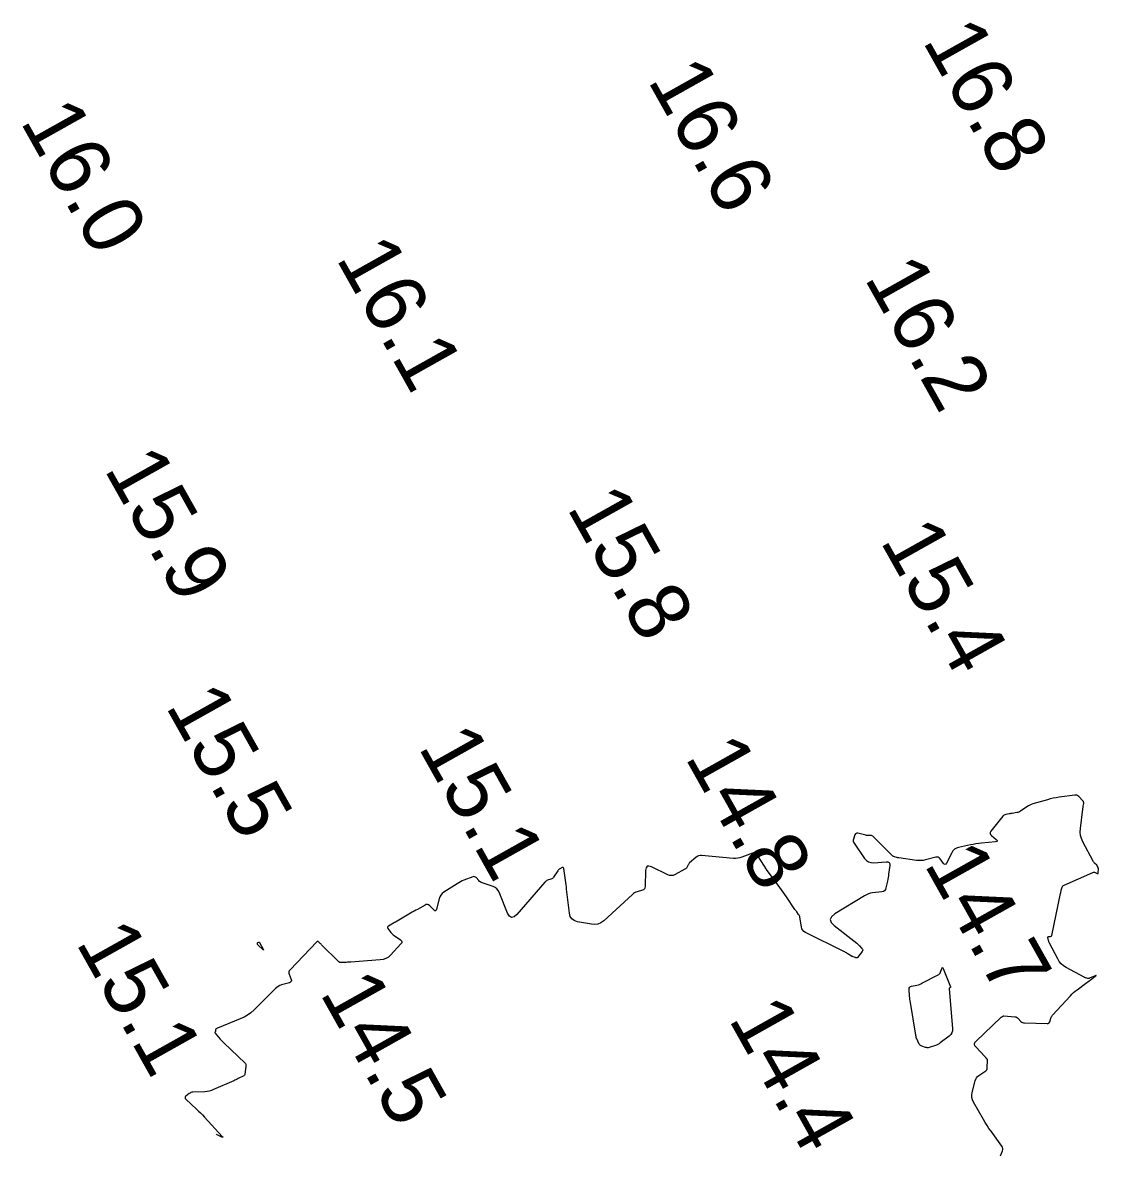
# Model space of a CAD drawing. Extents: x 1023796 to 1112670, y 656573 to 837340.
# Drawn here: x 1108509.5 to 1108597.9, y 682907.4 to 683000.5 of the extents above; entities that cross this region are included whole.
import ezdxf

# ---------------------------------------------------------------- set-up
doc = ezdxf.new("R2010")
doc.units = 0
doc.layers.add('V-CHAN-CONT-15FT', color=7, linetype='Continuous')
doc.layers.add('V-TOPO-SOUN', color=7, linetype='Continuous')

msp = doc.modelspace()

# ---------------------------------------------------------------- linework, layer by layer
at = {"layer": 'V-CHAN-CONT-15FT'}
msp.add_lwpolyline([(1108589.884, 682907.355), (1108590.052, 682907.765), (1108590.081, 682907.866), (1108590.083, 682907.963), (1108590.058, 682908.058), (1108590.005, 682908.149), (1108589.106, 682909.372), (1108588.938, 682909.607), (1108588.776, 682909.848), (1108588.622, 682910.093), (1108588.474, 682910.342), (1108587.661, 682911.761), (1108587.575, 682911.951), (1108587.528, 682912.145), (1108587.521, 682912.345), (1108587.555, 682912.551), (1108587.807, 682913.534), (1108587.851, 682913.66), (1108587.915, 682913.771), (1108588, 682913.868), (1108588.105, 682913.95), (1108588.609, 682914.28), (1108588.69, 682914.346), (1108588.749, 682914.425), (1108588.786, 682914.516), (1108588.8, 682914.62), (1108588.819, 682915.204), (1108588.817, 682915.24), (1108588.808, 682915.274), (1108588.793, 682915.306), (1108588.771, 682915.335), (1108588.669, 682915.445), (1108588.644, 682915.473), (1108588.618, 682915.5), (1108588.592, 682915.528), (1108588.566, 682915.555), (1108587.871, 682916.28), (1108587.778, 682916.409), (1108587.749, 682916.537), (1108587.783, 682916.663), (1108587.882, 682916.788), (1108589.92, 682918.737), (1108589.937, 682918.753), (1108589.955, 682918.767), (1108589.973, 682918.78), (1108589.993, 682918.792), (1108590.071, 682918.838), (1108590.091, 682918.848), (1108590.112, 682918.855), (1108590.134, 682918.858), (1108590.156, 682918.858), (1108591.059, 682918.791), (1108591.139, 682918.778), (1108591.213, 682918.751), (1108591.28, 682918.71), (1108591.34, 682918.655), (1108591.568, 682918.407), (1108591.628, 682918.352), (1108591.695, 682918.312), (1108591.769, 682918.287), (1108591.85, 682918.277), (1108593.73, 682918.222), (1108593.8, 682918.229), (1108593.857, 682918.256), (1108593.9, 682918.301), (1108593.929, 682918.365), (1108594.019, 682918.66), (1108594.045, 682918.732), (1108594.079, 682918.799), (1108594.12, 682918.862), (1108594.168, 682918.921), (1108595.629, 682920.518), (1108595.757, 682920.651), (1108595.891, 682920.778), (1108596.031, 682920.897), (1108596.177, 682921.01), (1108596.882, 682921.525), (1108596.977, 682921.595), (1108597.073, 682921.665), (1108597.168, 682921.735), (1108597.264, 682921.805), (1108597.681, 682922.114), (1108597.738, 682922.159), (1108597.753, 682922.18), (1108597.727, 682922.177), (1108597.66, 682922.151), (1108597.207, 682921.953), (1108597.171, 682921.941), (1108597.134, 682921.935), (1108597.096, 682921.936), (1108597.058, 682921.943), (1108596.905, 682921.985), (1108596.868, 682921.996), (1108596.831, 682922.01), (1108596.794, 682922.026), (1108596.759, 682922.043), (1108595.294, 682922.825), (1108595.075, 682922.962), (1108594.884, 682923.127), (1108594.721, 682923.32), (1108594.586, 682923.54), (1108593.909, 682924.842), (1108593.884, 682924.893), (1108593.864, 682924.946), (1108593.848, 682925), (1108593.836, 682925.055), (1108593.789, 682925.314), (1108593.788, 682925.347), (1108593.798, 682925.372), (1108593.82, 682925.387), (1108593.853, 682925.393), (1108594.008, 682925.398), (1108594.043, 682925.404), (1108594.07, 682925.419), (1108594.089, 682925.443), (1108594.101, 682925.476), (1108594.822, 682928.934), (1108594.836, 682928.998), (1108594.852, 682929.061), (1108594.868, 682929.124), (1108594.886, 682929.187), (1108594.96, 682929.437), (1108594.984, 682929.495), (1108595.018, 682929.544), (1108595.062, 682929.584), (1108595.116, 682929.615), (1108597.484, 682930.65), (1108597.528, 682930.664), (1108597.572, 682930.669), (1108597.616, 682930.664), (1108597.66, 682930.649), (1108597.835, 682930.571), (1108597.874, 682930.56), (1108597.902, 682930.566), (1108597.919, 682930.589), (1108597.925, 682930.628), (1108597.93, 682930.945), (1108597.929, 682930.972), (1108597.926, 682930.999), (1108597.919, 682931.025), (1108597.91, 682931.051), (1108597.869, 682931.152), (1108597.858, 682931.177), (1108597.844, 682931.2), (1108597.828, 682931.221), (1108597.81, 682931.241), (1108597.627, 682931.417), (1108597.591, 682931.454), (1108597.559, 682931.493), (1108597.53, 682931.535), (1108597.505, 682931.579), (1108596.66, 682933.174), (1108596.545, 682933.434), (1108596.474, 682933.702), (1108596.446, 682933.977), (1108596.46, 682934.261), (1108596.66, 682935.869), (1108596.668, 682935.927), (1108596.675, 682935.984), (1108596.684, 682936.042), (1108596.693, 682936.1), (1108596.728, 682936.331), (1108596.731, 682936.387), (1108596.722, 682936.439), (1108596.7, 682936.488), (1108596.667, 682936.532), (1108596.329, 682936.895), (1108596.256, 682936.958), (1108596.174, 682937), (1108596.085, 682937.019), (1108595.988, 682937.016), (1108594.712, 682936.835), (1108594.466, 682936.796), (1108594.223, 682936.748), (1108593.981, 682936.692), (1108593.741, 682936.627), (1108592.546, 682936.282), (1108592.418, 682936.24), (1108592.294, 682936.188), (1108592.175, 682936.126), (1108592.061, 682936.055), (1108591.528, 682935.694), (1108591.457, 682935.65), (1108591.382, 682935.615), (1108591.303, 682935.589), (1108591.221, 682935.571), (1108590.857, 682935.51), (1108590.789, 682935.499), (1108590.72, 682935.487), (1108590.652, 682935.476), (1108590.584, 682935.464), (1108590.312, 682935.418), (1108590.247, 682935.401), (1108590.188, 682935.374), (1108590.136, 682935.335), (1108590.09, 682935.287), (1108589.103, 682934.04), (1108589.047, 682933.944), (1108589.034, 682933.852), (1108589.066, 682933.765), (1108589.141, 682933.683), (1108589.529, 682933.363), (1108589.598, 682933.291), (1108589.611, 682933.236), (1108589.57, 682933.198), (1108589.472, 682933.177), (1108588.329, 682933.06), (1108588.099, 682933.033), (1108587.87, 682933.001), (1108587.641, 682932.963), (1108587.414, 682932.918), (1108586.443, 682932.716), (1108586.261, 682932.658), (1108586.105, 682932.566), (1108585.975, 682932.439), (1108585.872, 682932.278), (1108585.436, 682931.416), (1108585.382, 682931.337), (1108585.324, 682931.308), (1108585.262, 682931.328), (1108585.197, 682931.397), (1108584.926, 682931.77), (1108584.852, 682931.848), (1108584.768, 682931.896), (1108584.673, 682931.913), (1108584.567, 682931.899), (1108583.713, 682931.681), (1108583.533, 682931.644), (1108583.352, 682931.625), (1108583.17, 682931.624), (1108582.987, 682931.64), (1108581.534, 682931.843), (1108581.487, 682931.85), (1108581.441, 682931.86), (1108581.395, 682931.87), (1108581.349, 682931.883), (1108581.167, 682931.936), (1108581.123, 682931.951), (1108581.082, 682931.972), (1108581.044, 682931.998), (1108581.008, 682932.029), (1108579.42, 682933.609), (1108579.38, 682933.642), (1108579.337, 682933.665), (1108579.289, 682933.679), (1108579.238, 682933.684), (1108579.024, 682933.685), (1108578.971, 682933.686), (1108578.918, 682933.692), (1108578.866, 682933.7), (1108578.814, 682933.711), (1108578.16, 682933.878), (1108578.077, 682933.888), (1108578.009, 682933.869), (1108577.956, 682933.822), (1108577.919, 682933.746), (1108577.801, 682933.389), (1108577.782, 682933.301), (1108577.783, 682933.216), (1108577.806, 682933.134), (1108577.849, 682933.055), (1108578.716, 682931.804), (1108578.86, 682931.64), (1108579.029, 682931.527), (1108579.222, 682931.466), (1108579.441, 682931.457), (1108580.492, 682931.532), (1108580.634, 682931.522), (1108580.73, 682931.467), (1108580.778, 682931.368), (1108580.78, 682931.225), (1108580.685, 682930.524), (1108580.664, 682930.379), (1108580.641, 682930.235), (1108580.615, 682930.091), (1108580.587, 682929.948), (1108580.47, 682929.375), (1108580.426, 682929.247), (1108580.354, 682929.152), (1108580.252, 682929.087), (1108580.121, 682929.055), (1108579.364, 682928.966), (1108579.192, 682928.937), (1108579.027, 682928.89), (1108578.868, 682928.825), (1108578.715, 682928.742), (1108576.251, 682927.24), (1108575.978, 682927.017), (1108575.878, 682926.783), (1108575.951, 682926.539), (1108576.195, 682926.285), (1108578.059, 682924.827), (1108578.118, 682924.778), (1108578.176, 682924.727), (1108578.232, 682924.674), (1108578.286, 682924.619), (1108578.497, 682924.394), (1108578.537, 682924.337), (1108578.553, 682924.279), (1108578.543, 682924.219), (1108578.509, 682924.158), (1108578.14, 682923.67), (1108578.129, 682923.658), (1108578.117, 682923.649), (1108578.103, 682923.644), (1108578.087, 682923.642), (1108578.02, 682923.64), (1108578.004, 682923.64), (1108577.987, 682923.642), (1108577.971, 682923.645), (1108577.956, 682923.65), (1108577.769, 682923.716), (1108577.733, 682923.73), (1108577.698, 682923.746), (1108577.664, 682923.763), (1108577.631, 682923.783), (1108577.289, 682923.994), (1108577.22, 682924.035), (1108577.151, 682924.075), (1108577.081, 682924.113), (1108577.01, 682924.149), (1108573.852, 682925.722), (1108573.726, 682925.803), (1108573.628, 682925.904), (1108573.56, 682926.027), (1108573.52, 682926.171), (1108573.388, 682926.971), (1108573.373, 682927.033), (1108573.352, 682927.093), (1108573.323, 682927.149), (1108573.287, 682927.202), (1108573.129, 682927.408), (1108573.089, 682927.46), (1108573.051, 682927.513), (1108573.014, 682927.566), (1108572.977, 682927.62), (1108572.28, 682928.662), (1108572.151, 682928.853), (1108572.019, 682929.042), (1108571.885, 682929.23), (1108571.748, 682929.416), (1108570.658, 682930.884), (1108570.642, 682930.906), (1108570.627, 682930.928), (1108570.613, 682930.951), (1108570.599, 682930.974), (1108570.544, 682931.067), (1108570.531, 682931.09), (1108570.517, 682931.113), (1108570.502, 682931.136), (1108570.488, 682931.158), (1108569.937, 682932.018), (1108569.912, 682932.053), (1108569.883, 682932.084), (1108569.85, 682932.111), (1108569.814, 682932.135), (1108569.662, 682932.221), (1108569.624, 682932.238), (1108569.585, 682932.246), (1108569.545, 682932.245), (1108569.505, 682932.234), (1108568.609, 682931.899), (1108568.445, 682931.848), (1108568.278, 682931.816), (1108568.109, 682931.803), (1108567.937, 682931.809), (1108565.306, 682932.046), (1108565.178, 682932.046), (1108565.057, 682932.02), (1108564.945, 682931.97), (1108564.841, 682931.895), (1108564.327, 682931.445), (1108564.287, 682931.406), (1108564.251, 682931.363), (1108564.219, 682931.317), (1108564.192, 682931.268), (1108564.093, 682931.065), (1108564.065, 682931.017), (1108564.03, 682930.975), (1108563.99, 682930.939), (1108563.943, 682930.91), (1108563.133, 682930.478), (1108562.981, 682930.416), (1108562.829, 682930.394), (1108562.675, 682930.41), (1108562.521, 682930.466), (1108561.185, 682931.116), (1108560.979, 682931.183), (1108560.83, 682931.157), (1108560.738, 682931.037), (1108560.703, 682930.823), (1108560.671, 682929.488), (1108560.655, 682929.384), (1108560.612, 682929.3), (1108560.542, 682929.237), (1108560.446, 682929.195), (1108560.007, 682929.067), (1108559.9, 682929.029), (1108559.8, 682928.98), (1108559.707, 682928.919), (1108559.619, 682928.848), (1108557.259, 682926.678), (1108557.034, 682926.511), (1108556.79, 682926.407), (1108556.528, 682926.366), (1108556.248, 682926.389), (1108555.093, 682926.606), (1108554.836, 682926.69), (1108554.642, 682926.834), (1108554.512, 682927.037), (1108554.446, 682927.299), (1108554.213, 682929.282), (1108554.191, 682929.465), (1108554.167, 682929.647), (1108554.143, 682929.829), (1108554.116, 682930.011), (1108553.972, 682930.991), (1108553.958, 682931.036), (1108553.934, 682931.061), (1108553.9, 682931.066), (1108553.855, 682931.05), (1108553.655, 682930.945), (1108553.607, 682930.916), (1108553.564, 682930.882), (1108553.526, 682930.843), (1108553.492, 682930.799), (1108553.135, 682930.267), (1108553.092, 682930.212), (1108553.041, 682930.166), (1108552.983, 682930.129), (1108552.918, 682930.102), (1108552.645, 682930.011), (1108552.579, 682929.985), (1108552.519, 682929.95), (1108552.464, 682929.907), (1108552.414, 682929.857), (1108550.113, 682927.192), (1108549.885, 682926.991), (1108549.683, 682926.945), (1108549.507, 682927.054), (1108549.358, 682927.319), (1108548.676, 682929.021), (1108548.593, 682929.182), (1108548.482, 682929.315), (1108548.343, 682929.418), (1108548.178, 682929.493), (1108547.262, 682929.803), (1108547.186, 682929.834), (1108547.115, 682929.873), (1108547.051, 682929.922), (1108546.992, 682929.979), (1108546.768, 682930.225), (1108546.709, 682930.276), (1108546.644, 682930.303), (1108546.575, 682930.308), (1108546.499, 682930.29), (1108545.764, 682930.014), (1108545.618, 682929.954), (1108545.475, 682929.887), (1108545.336, 682929.812), (1108545.201, 682929.729), (1108544.124, 682929.031), (1108543.984, 682928.921), (1108543.87, 682928.791), (1108543.785, 682928.641), (1108543.727, 682928.472), (1108543.52, 682927.632), (1108543.484, 682927.54), (1108543.434, 682927.499), (1108543.37, 682927.508), (1108543.292, 682927.569), (1108542.951, 682927.911), (1108542.863, 682927.979), (1108542.77, 682928.01), (1108542.672, 682928.006), (1108542.569, 682927.965), (1108541.941, 682927.618), (1108541.801, 682927.54), (1108541.662, 682927.461), (1108541.523, 682927.382), (1108541.385, 682927.302), (1108540.129, 682926.573), (1108540.058, 682926.532), (1108539.987, 682926.491), (1108539.916, 682926.45), (1108539.844, 682926.409), (1108539.558, 682926.248), (1108539.502, 682926.204), (1108539.476, 682926.155), (1108539.481, 682926.099), (1108539.517, 682926.037), (1108539.762, 682925.724), (1108539.823, 682925.652), (1108539.888, 682925.587), (1108539.958, 682925.526), (1108540.033, 682925.47), (1108540.547, 682925.12), (1108540.634, 682925.041), (1108540.669, 682924.957), (1108540.653, 682924.867), (1108540.586, 682924.771), (1108539.736, 682923.864), (1108539.553, 682923.701), (1108539.351, 682923.58), (1108539.129, 682923.5), (1108538.887, 682923.461), (1108536.459, 682923.29), (1108536.368, 682923.283), (1108536.277, 682923.277), (1108536.186, 682923.27), (1108536.095, 682923.263), (1108535.731, 682923.236), (1108535.643, 682923.238), (1108535.562, 682923.258), (1108535.488, 682923.296), (1108535.42, 682923.351), (1108534.093, 682924.679), (1108534.059, 682924.712), (1108534.025, 682924.746), (1108533.991, 682924.779), (1108533.956, 682924.812), (1108533.816, 682924.943), (1108533.781, 682924.967), (1108533.747, 682924.975), (1108533.713, 682924.965), (1108533.679, 682924.939), (1108531.473, 682922.657), (1108531.409, 682922.573), (1108531.375, 682922.483), (1108531.371, 682922.386), (1108531.396, 682922.284), (1108531.556, 682921.862), (1108531.577, 682921.766), (1108531.562, 682921.688), (1108531.509, 682921.629), (1108531.419, 682921.588), (1108530.773, 682921.401), (1108530.634, 682921.351), (1108530.505, 682921.285), (1108530.384, 682921.204), (1108530.273, 682921.106), (1108528.51, 682919.351), (1108528.256, 682919.122), (1108527.983, 682918.922), (1108527.692, 682918.75), (1108527.381, 682918.607), (1108525.503, 682917.854), (1108525.483, 682917.845), (1108525.463, 682917.833), (1108525.445, 682917.82), (1108525.427, 682917.806), (1108525.344, 682917.728), (1108525.336, 682917.72), (1108525.332, 682917.71), (1108525.329, 682917.7), (1108525.329, 682917.688), (1108525.336, 682917.64), (1108525.337, 682917.629), (1108525.336, 682917.617), (1108525.334, 682917.605), (1108525.331, 682917.594), (1108525.3, 682917.512), (1108525.295, 682917.495), (1108525.296, 682917.479), (1108525.301, 682917.463), (1108525.311, 682917.449), (1108525.737, 682916.945), (1108525.814, 682916.857), (1108525.892, 682916.772), (1108525.973, 682916.688), (1108526.056, 682916.607), (1108527.753, 682914.993), (1108527.796, 682914.943), (1108527.825, 682914.887), (1108527.839, 682914.826), (1108527.839, 682914.76), (1108527.804, 682914.441), (1108527.799, 682914.394), (1108527.793, 682914.348), (1108527.788, 682914.302), (1108527.781, 682914.256), (1108527.756, 682914.071), (1108527.746, 682914.028), (1108527.726, 682913.992), (1108527.698, 682913.961), (1108527.661, 682913.937), (1108527.204, 682913.704), (1108527.114, 682913.659), (1108527.023, 682913.615), (1108526.932, 682913.572), (1108526.84, 682913.53), (1108525.189, 682912.799), (1108525.013, 682912.731), (1108524.832, 682912.679), (1108524.647, 682912.646), (1108524.458, 682912.629), (1108523.488, 682912.589), (1108523.403, 682912.579), (1108523.323, 682912.556), (1108523.247, 682912.52), (1108523.177, 682912.471), (1108522.905, 682912.249), (1108522.854, 682912.193), (1108522.836, 682912.136), (1108522.85, 682912.077), (1108522.898, 682912.018), (1108523.78, 682911.198), (1108523.946, 682911.039), (1108524.11, 682910.878), (1108524.27, 682910.713), (1108524.428, 682910.546), (1108525.893, 682908.951), (1108525.931, 682908.905), (1108525.937, 682908.881), (1108525.912, 682908.879), (1108525.856, 682908.901), (1108525.426, 682909.098)], dxfattribs=at)
for points in [[(1108528.935, 682924.913), (1108528.949, 682924.904), (1108528.96, 682924.89), (1108529.263, 682924.359), (1108529.296, 682924.296), (1108529.3, 682924.269), (1108529.274, 682924.278), (1108529.22, 682924.325), (1108528.837, 682924.685), (1108528.823, 682924.701), (1108528.813, 682924.718), (1108528.805, 682924.737), (1108528.801, 682924.757), (1108528.792, 682924.847), (1108528.792, 682924.864), (1108528.798, 682924.878), (1108528.809, 682924.889), (1108528.826, 682924.895), (1108528.902, 682924.914), (1108528.92, 682924.916)], [(1108585.777, 682921.21), (1108585.769, 682921.196), (1108585.754, 682921.184), (1108585.685, 682921.14), (1108585.67, 682921.128), (1108585.66, 682921.113), (1108585.654, 682921.096), (1108585.654, 682921.077), (1108585.941, 682917.824), (1108585.937, 682917.64), (1108585.89, 682917.475), (1108585.801, 682917.329), (1108585.669, 682917.201), (1108584.932, 682916.632), (1108584.838, 682916.566), (1108584.739, 682916.508), (1108584.635, 682916.461), (1108584.527, 682916.422), (1108584.009, 682916.263), (1108583.935, 682916.246), (1108583.862, 682916.241), (1108583.788, 682916.248), (1108583.715, 682916.266), (1108583.422, 682916.361), (1108583.353, 682916.391), (1108583.295, 682916.432), (1108583.246, 682916.484), (1108583.206, 682916.547), (1108582.969, 682917.023), (1108582.961, 682917.042), (1108582.954, 682917.061), (1108582.95, 682917.081), (1108582.947, 682917.101), (1108582.941, 682917.184), (1108582.939, 682917.205), (1108582.936, 682917.226), (1108582.934, 682917.246), (1108582.93, 682917.267), (1108582.474, 682919.957), (1108582.454, 682920.088), (1108582.437, 682920.218), (1108582.424, 682920.349), (1108582.414, 682920.481), (1108582.379, 682921.052), (1108582.386, 682921.15), (1108582.422, 682921.227), (1108582.487, 682921.281), (1108582.58, 682921.313), (1108583.011, 682921.397), (1108583.118, 682921.422), (1108583.222, 682921.454), (1108583.323, 682921.493), (1108583.422, 682921.54), (1108584.756, 682922.228), (1108584.822, 682922.27), (1108584.877, 682922.322), (1108584.919, 682922.384), (1108584.95, 682922.456), (1108585.05, 682922.764), (1108585.075, 682922.821), (1108585.102, 682922.841), (1108585.13, 682922.823), (1108585.16, 682922.767), (1108585.774, 682921.245), (1108585.778, 682921.226)]]:
    msp.add_lwpolyline(points, close=True, dxfattribs=at)

# ---------------------------------------------------------------- texts
at = {"layer": 'V-TOPO-SOUN'}
for s, p in [('16.8 ', (1108583.422, 682999.033)), ('16.6 ', (1108560.825, 682995.795)), ('16.0 ', (1108509.235, 682992.416)), ('16.1 ', (1108535.198, 682981.167)), ('16.2 ', (1108578.632, 682979.543)), ('15.9 ', (1108516.132, 682963.833)), ('15.8 ', (1108554.182, 682960.653)), ('15.4 ', (1108579.942, 682957.923)), ('15.5 ', (1108521.179, 682944.348)), ('15.1 ', (1108541.958, 682940.977)), ('14.8 ', (1108563.892, 682940.143)), ('14.7 ', (1108583.552, 682931.353)), ('15.1 ', (1108513.808, 682924.897)), ('14.5 ', (1108533.869, 682920.758)), ('14.4 ', (1108567.472, 682918.623))]:
    msp.add_text(s, height=5, rotation=299.30014, dxfattribs=at).set_placement(p)

doc.saveas('drawing.dxf')
